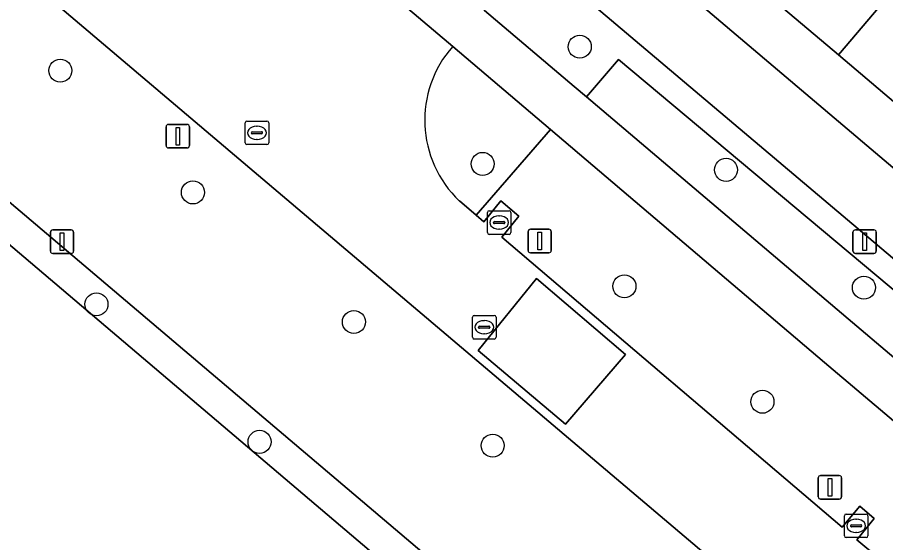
# Model space of a CAD drawing. Extents: x 156412 to 157779, y 382335 to 383768.
# Drawn here: x 156891.15 to 156928.03, y 382429.31 to 382451.62 of the extents above; entities that cross this region are included whole.
import ezdxf

# ---------------------------------------------------------------- set-up
doc = ezdxf.new("R2010")
doc.units = 0
for name, color, linetype in [('IMGEO_Berm_groen', 7, 'Continuous'), ('IMGEO_Boom', 7, 'Continuous'), ('IMGEO_Erf', 7, 'Continuous'), ('IMGEO_Groenvoorziening', 7, 'Continuous'), ('IMGEO_Haag', 7, 'Continuous'), ('IMGEO_Kolk', 7, 'Continuous'), ('IMGEO_Lichtmast', 7, 'Continuous'), ('IMGEO_Pand', 7, 'Continuous'), ('IMGEO_Rijbaan_lokaal_open', 7, 'Continuous'), ('IMGEO_Rioolput', 7, 'Continuous'), ('IMGEO_Voetpad_open', 7, 'Continuous')]:
    doc.layers.add(name, color=color, linetype=linetype)

msp = doc.modelspace()

# ---------------------------------------------------------------- linework, layer by layer
at = {"layer": 'IMGEO_Berm_groen'}
for points in [[(156926.24, 382423.851), (156886.177, 382457.81)], [(156881.842, 382451.382), (156926.041, 382413.904), (156926.625, 382414.568), (156927.038, 382415.052)], [(156925.433, 382436.96), (156913.79, 382446.861), (156910.638, 382443.219), (156910.968, 382442.938), (156911.687, 382443.827), (156912.45, 382443.183), (156911.724, 382442.294), (156926.181, 382429.969), (156926.939, 382430.859), (156927.54, 382430.339), (156926.812, 382429.431), (156927.725, 382428.662)], [(156936.79, 382427.368), (156925.433, 382436.96)]]:
    msp.add_lwpolyline(points, dxfattribs=at)
at = {"layer": 'IMGEO_Boom'}
for centre in [(156915.04, 382450.376), (156892.977, 382449.36), (156910.914, 382445.399), (156921.251, 382445.147), (156898.609, 382444.187), (156916.935, 382440.201), (156927.108, 382440.143), (156894.513, 382439.435), (156905.446, 382438.686), (156922.799, 382435.298), (156901.438, 382433.594), (156911.342, 382433.433)]:
    msp.add_circle(centre, 0.489, dxfattribs=at)
at = {"layer": 'IMGEO_Erf'}
for points in [[(156936.96, 382464.129), (156940.737, 382468.58), (156944.5, 382473.015), (156948.284, 382477.474), (156952.068, 382481.934), (156943.809, 382488.946), (156942.935, 382489.709), (156914.933, 382456.618), (156933.329, 382441.019), (156961.221, 382474.007), (156959.752, 382475.33), (156956.002, 382470.925), (156952.211, 382466.472), (156948.44, 382462.044), (156944.644, 382457.586)], [(156936.883, 382453.544), (156939.04, 382451.719), (156934.186, 382445.982), (156932.028, 382447.807), (156930.62, 382446.143), (156926.026, 382450.027), (156921.081, 382454.209), (156922.252, 382455.589), (156924.679, 382458.447), (156920.866, 382461.651), (156925.178, 382466.731), (156928.981, 382463.515), (156933.917, 382459.329), (156932.302, 382457.42)]]:
    msp.add_lwpolyline(points, close=True, dxfattribs=at)
msp.add_lwpolyline([(156924.214, 382413.601), (156903.563, 382431.149), (156881.734, 382449.671), (156857.229, 382420.763)], dxfattribs=at)
at = {"layer": 'IMGEO_Groenvoorziening'}
for points in [[(156913.023, 382454.352), (156910.953, 382451.957), (156910.998, 382451.919), (156914.808, 382448.686), (156915.324, 382448.248), (156916.689, 382449.828), (156930.536, 382438.24), (156929.56, 382437.155), (156930.268, 382436.579), (156931.869, 382438.411)], [(156915.324, 382448.248), (156926.619, 382438.663), (156929.764, 382436.002), (156930.268, 382436.579), (156929.56, 382437.155), (156930.536, 382438.24), (156916.689, 382449.828)]]:
    msp.add_lwpolyline(points, close=True, dxfattribs=at)
for points in [[(156913.79, 382446.861), (156909.642, 382450.389)], [(156909.93, 382443.823), (156910.638, 382443.219), (156913.79, 382446.861)]]:
    msp.add_lwpolyline(points, dxfattribs=at)
msp.add_arc((156913.187, 382447.255), 4.732, 138.5243, 226.4988, dxfattribs=at)
at = {"layer": 'IMGEO_Haag'}
msp.add_lwpolyline([(156913.023, 382454.352), (156910.953, 382451.957), (156910.998, 382451.919), (156914.808, 382448.686), (156915.324, 382448.248), (156916.689, 382449.828), (156930.536, 382438.24), (156929.56, 382437.155), (156930.268, 382436.579), (156931.869, 382438.411)], close=True, dxfattribs=at)
msp.add_lwpolyline([(156909.93, 382443.823), (156910.638, 382443.219), (156913.79, 382446.861), (156909.642, 382450.389)], dxfattribs=at)
msp.add_arc((156913.187, 382447.255), 4.732, 138.5243, 226.4988, dxfattribs=at)
at = {"layer": 'IMGEO_Kolk'}
for p, q in [((156911.19, 382443.407), (156912.042, 382443.407)), ((156911.115, 382442.481), (156911.115, 382443.333)), ((156911.603, 382443.187), (156911.628, 382443.187)), ((156912.116, 382443.333), (156912.116, 382442.481)), ((156911.374, 382442.901), (156911.374, 382442.913)), ((156911.812, 382442.864), (156911.414, 382442.864)), ((156911.417, 382442.95), (156911.815, 382442.95)), ((156911.858, 382442.913), (156911.858, 382442.901)), ((156912.042, 382442.407), (156911.19, 382442.407)), ((156911.626, 382442.627), (156911.601, 382442.627)), ((156926.353, 382430.528), (156927.205, 382430.528)), ((156926.278, 382429.602), (156926.278, 382430.454)), ((156926.766, 382430.308), (156926.791, 382430.308)), ((156927.279, 382430.454), (156927.279, 382429.602)), ((156926.537, 382430.022), (156926.537, 382430.034)), ((156926.975, 382429.985), (156926.577, 382429.985)), ((156926.58, 382430.071), (156926.978, 382430.071)), ((156926.789, 382429.748), (156926.764, 382429.748)), ((156927.021, 382430.034), (156927.021, 382430.022)), ((156927.205, 382429.528), (156926.353, 382429.528))]:
    msp.add_line(p, q, dxfattribs=at)
for points in [[(156911.19, 382443.407), (156912.042, 382443.407)], [(156911.115, 382442.481), (156911.115, 382443.333)], [(156912.116, 382443.333), (156912.116, 382442.481)], [(156912.042, 382442.407), (156911.19, 382442.407)], [(156926.353, 382430.528), (156927.205, 382430.528)], [(156926.278, 382429.602), (156926.278, 382430.454)], [(156927.279, 382430.454), (156927.279, 382429.602)], [(156927.205, 382429.528), (156926.353, 382429.528)]]:
    msp.add_lwpolyline(points, dxfattribs=at)
for centre, radius, start, end in [((156911.192, 382443.331), 0.0765, 91.552, 178.448), ((156911.192, 382443.331), 0.0765, 91.552, 178.448), ((156912.04, 382443.331), 0.0765, 1.552, 88.448), ((156912.04, 382443.331), 0.0765, 1.552, 88.448), ((156911.414, 382442.91), 0.0403, 85.8775, 175.7526), ((156911.411, 382442.9), 0.0366, 178.938, 274.7102), ((156911.815, 382442.907), 0.043, 264.8664, 352.4533), ((156911.819, 382442.912), 0.0386, 1.7309, 96.639), ((156911.192, 382442.483), 0.0765, 181.552, 268.448), ((156911.192, 382442.483), 0.0765, 181.552, 268.448), ((156912.04, 382442.483), 0.0765, 271.552, 358.448), ((156912.04, 382442.483), 0.0765, 271.552, 358.448), ((156926.355, 382430.452), 0.0765, 91.552, 178.448), ((156926.355, 382430.452), 0.0765, 91.552, 178.448), ((156927.203, 382430.452), 0.0765, 1.552, 88.448), ((156927.203, 382430.452), 0.0765, 1.552, 88.448), ((156926.577, 382430.031), 0.0403, 85.8775, 175.7526), ((156926.574, 382430.021), 0.0366, 178.938, 274.7102), ((156926.978, 382430.028), 0.043, 264.8664, 352.4533), ((156926.982, 382430.033), 0.0386, 1.7309, 96.639), ((156926.355, 382429.604), 0.0765, 181.552, 268.448), ((156926.355, 382429.604), 0.0765, 181.552, 268.448), ((156927.203, 382429.604), 0.0765, 271.552, 358.448), ((156927.203, 382429.604), 0.0765, 271.552, 358.448)]:
    msp.add_arc(centre, radius, start, end, dxfattribs=at)
for centre, major_axis, ratio, start_param, end_param in [((156911.602, 382442.907), (-0.387, 0.002), 0.722429, 4.712389, 7.853982), ((156911.627, 382442.907), (-0.39, 0.002), 0.717154, 1.570796, 4.712389), ((156926.765, 382430.028), (-0.387, 0.002), 0.722429, 4.712389, 7.853982), ((156926.79, 382430.028), (-0.39, 0.002), 0.717154, 1.570796, 4.712389)]:
    msp.add_ellipse(centre, major_axis=major_axis, ratio=ratio, start_param=start_param, end_param=end_param, dxfattribs=at)
at = {"layer": 'IMGEO_Lichtmast'}
for p, q in [((156897.571, 382447.074), (156898.361, 382447.074)), ((156898.361, 382447.074), (156897.571, 382447.074)), ((156897.471, 382446.174), (156897.471, 382446.974)), ((156897.471, 382446.974), (156897.471, 382446.174)), ((156898.461, 382446.974), (156898.461, 382446.174)), ((156898.461, 382446.174), (156898.461, 382446.974)), ((156898.361, 382446.074), (156897.571, 382446.074)), ((156897.571, 382446.074), (156898.361, 382446.074)), ((156892.554, 382441.695), (156892.554, 382442.495)), ((156892.554, 382442.495), (156892.554, 382441.695)), ((156892.654, 382442.595), (156893.444, 382442.595)), ((156893.444, 382442.595), (156892.654, 382442.595)), ((156893.544, 382442.495), (156893.544, 382441.695)), ((156893.544, 382441.695), (156893.544, 382442.495)), ((156912.841, 382441.722), (156912.841, 382442.522)), ((156912.841, 382442.522), (156912.841, 382441.722)), ((156912.941, 382442.622), (156913.731, 382442.622)), ((156913.731, 382442.622), (156912.941, 382442.622)), ((156913.831, 382442.522), (156913.831, 382441.722)), ((156913.831, 382441.722), (156913.831, 382442.522)), ((156926.644, 382441.696), (156926.644, 382442.496)), ((156926.644, 382442.496), (156926.644, 382441.696)), ((156926.744, 382442.596), (156927.534, 382442.596)), ((156927.534, 382442.596), (156926.744, 382442.596)), ((156927.634, 382442.496), (156927.634, 382441.696)), ((156927.634, 382441.696), (156927.634, 382442.496)), ((156893.444, 382441.595), (156892.654, 382441.595)), ((156892.654, 382441.595), (156893.444, 382441.595)), ((156913.731, 382441.622), (156912.941, 382441.622)), ((156912.941, 382441.622), (156913.731, 382441.622)), ((156927.534, 382441.596), (156926.744, 382441.596)), ((156926.744, 382441.596), (156927.534, 382441.596)), ((156925.168, 382431.263), (156925.168, 382432.063)), ((156925.168, 382432.063), (156925.168, 382431.263)), ((156925.268, 382432.163), (156926.058, 382432.163)), ((156926.058, 382432.163), (156925.268, 382432.163)), ((156926.158, 382432.063), (156926.158, 382431.263)), ((156926.158, 382431.263), (156926.158, 382432.063)), ((156926.058, 382431.163), (156925.268, 382431.163)), ((156925.268, 382431.163), (156926.058, 382431.163))]:
    msp.add_line(p, q, dxfattribs=at)
for points in [[(156897.891, 382446.949), (156898.041, 382446.949), (156898.041, 382446.199), (156897.891, 382446.199), (156897.891, 382446.949)], [(156892.974, 382442.47), (156893.124, 382442.47), (156893.124, 382441.72), (156892.974, 382441.72), (156892.974, 382442.47)], [(156913.261, 382442.497), (156913.411, 382442.497), (156913.411, 382441.747), (156913.261, 382441.747), (156913.261, 382442.497)], [(156927.064, 382442.471), (156927.214, 382442.471), (156927.214, 382441.721), (156927.064, 382441.721), (156927.064, 382442.471)], [(156925.588, 382432.038), (156925.738, 382432.038), (156925.738, 382431.288), (156925.588, 382431.288), (156925.588, 382432.038)]]:
    msp.add_lwpolyline(points, dxfattribs=at)
for centre, start, end in [((156897.571, 382446.974), 90, 180), ((156897.571, 382446.974), 90, 180), ((156898.361, 382446.974), 0, 90), ((156898.361, 382446.974), 360, 90), ((156897.571, 382446.174), 180, 270), ((156897.571, 382446.174), 180, 270), ((156898.361, 382446.174), 270, 0), ((156898.361, 382446.174), 270, 0), ((156892.654, 382442.495), 90, 180), ((156892.654, 382442.495), 90, 180), ((156893.444, 382442.495), 0, 90), ((156893.444, 382442.495), 360, 90), ((156912.941, 382442.522), 90, 180), ((156912.941, 382442.522), 90, 180), ((156913.731, 382442.522), 0, 90), ((156913.731, 382442.522), 360, 90), ((156926.744, 382442.496), 90, 180), ((156926.744, 382442.496), 90, 180), ((156927.534, 382442.496), 0, 90), ((156927.534, 382442.496), 360, 90), ((156892.654, 382441.695), 180, 270), ((156892.654, 382441.695), 180, 270), ((156893.444, 382441.695), 270, 0), ((156893.444, 382441.695), 270, 0), ((156912.941, 382441.722), 180, 270), ((156912.941, 382441.722), 180, 270), ((156913.731, 382441.722), 270, 0), ((156913.731, 382441.722), 270, 0), ((156926.744, 382441.696), 180, 270), ((156926.744, 382441.696), 180, 270), ((156927.534, 382441.696), 270, 0), ((156927.534, 382441.696), 270, 0), ((156925.268, 382432.063), 90, 180), ((156925.268, 382432.063), 90, 180), ((156926.058, 382432.063), 0, 90), ((156926.058, 382432.063), 360, 90), ((156925.268, 382431.263), 180, 270), ((156925.268, 382431.263), 180, 270), ((156926.058, 382431.263), 270, 0), ((156926.058, 382431.263), 270, 0)]:
    msp.add_arc(centre, 0.1, start, end, dxfattribs=at)
at = {"layer": 'IMGEO_Pand'}
for points in [[(156928.981, 382463.515), (156924.679, 382458.447), (156922.252, 382455.589), (156921.081, 382454.209), (156926.026, 382450.027), (156932.302, 382457.42), (156933.917, 382459.329)], [(156936.883, 382453.544), (156932.302, 382457.42), (156926.026, 382450.027), (156930.62, 382446.143), (156932.028, 382447.807), (156934.186, 382445.982), (156939.04, 382451.719)]]:
    msp.add_lwpolyline(points, close=True, dxfattribs=at)
at = {"layer": 'IMGEO_Rijbaan_lokaal_open'}
for points in [[(156826.003, 382508.837), (156830.605, 382504.95), (156831.533, 382504.167), (156832.153, 382503.644), (156844.108, 382493.469), (156884.65, 382459.104), (156886.177, 382457.81), (156926.24, 382423.851), (156926.323, 382423.798), (156934.962, 382417.1), (156941.002, 382424.226), (156942.049, 382425.461), (156945.456, 382429.481), (156999.613, 382493.491), (157001.79, 382496.06), (157007.195, 382502.44)], [(156909.642, 382450.389), (156905.637, 382453.777)], [(156927.725, 382428.662), (156926.812, 382429.431), (156927.54, 382430.339), (156926.939, 382430.859), (156926.181, 382429.969), (156911.724, 382442.294), (156912.45, 382443.183), (156911.687, 382443.827), (156910.968, 382442.938), (156910.638, 382443.219), (156909.93, 382443.823)]]:
    msp.add_lwpolyline(points, dxfattribs=at)
for points in [[(156910.731, 382437.478), (156914.431, 382434.339), (156916.979, 382437.308), (156913.205, 382440.534)], [(156916.979, 382437.308), (156914.431, 382434.339), (156910.731, 382437.478), (156913.205, 382440.534)]]:
    msp.add_lwpolyline(points, close=True, dxfattribs=at)
msp.add_arc((156913.187, 382447.255), 4.732, 138.5243, 226.4988, dxfattribs=at)
at = {"layer": 'IMGEO_Rioolput'}
for p, q in [((156900.828, 382446.292), (156900.828, 382447.144)), ((156900.903, 382447.218), (156901.755, 382447.218)), ((156901.829, 382447.144), (156901.829, 382446.292)), ((156901.087, 382446.712), (156901.087, 382446.724)), ((156901.13, 382446.761), (156901.528, 382446.761)), ((156901.316, 382446.998), (156901.341, 382446.998)), ((156901.571, 382446.724), (156901.571, 382446.712)), ((156901.525, 382446.675), (156901.127, 382446.675)), ((156901.339, 382446.438), (156901.314, 382446.438)), ((156901.755, 382446.218), (156900.903, 382446.218)), ((156910.558, 382438.961), (156911.41, 382438.961)), ((156910.483, 382438.035), (156910.483, 382438.887)), ((156910.971, 382438.741), (156910.996, 382438.741)), ((156911.484, 382438.887), (156911.484, 382438.035)), ((156910.742, 382438.455), (156910.742, 382438.467)), ((156911.18, 382438.418), (156910.782, 382438.418)), ((156910.785, 382438.504), (156911.183, 382438.504)), ((156911.226, 382438.467), (156911.226, 382438.455)), ((156911.41, 382437.961), (156910.558, 382437.961)), ((156910.994, 382438.181), (156910.969, 382438.181))]:
    msp.add_line(p, q, dxfattribs=at)
for points in [[(156900.828, 382446.292), (156900.828, 382447.144)], [(156900.903, 382447.218), (156901.755, 382447.218)], [(156901.829, 382447.144), (156901.829, 382446.292)], [(156901.755, 382446.218), (156900.903, 382446.218)], [(156910.558, 382438.961), (156911.41, 382438.961)], [(156910.483, 382438.035), (156910.483, 382438.887)], [(156911.484, 382438.887), (156911.484, 382438.035)], [(156911.41, 382437.961), (156910.558, 382437.961)]]:
    msp.add_lwpolyline(points, dxfattribs=at)
for centre, radius, start, end in [((156900.905, 382447.142), 0.0765, 91.552, 178.448), ((156900.905, 382447.142), 0.0765, 91.552, 178.448), ((156901.753, 382447.142), 0.0765, 1.552, 88.448), ((156901.753, 382447.142), 0.0765, 1.552, 88.448), ((156901.127, 382446.721), 0.0403, 85.8775, 175.7526), ((156901.124, 382446.711), 0.0366, 178.938, 274.7102), ((156901.528, 382446.718), 0.043, 264.8664, 352.4533), ((156901.532, 382446.723), 0.0386, 1.7309, 96.639), ((156900.905, 382446.294), 0.0765, 181.552, 268.448), ((156900.905, 382446.294), 0.0765, 181.552, 268.448), ((156901.753, 382446.294), 0.0765, 271.552, 358.448), ((156901.753, 382446.294), 0.0765, 271.552, 358.448), ((156910.56, 382438.885), 0.0765, 91.552, 178.448), ((156910.56, 382438.885), 0.0765, 91.552, 178.448), ((156911.408, 382438.885), 0.0765, 1.552, 88.448), ((156911.408, 382438.885), 0.0765, 1.552, 88.448), ((156910.782, 382438.464), 0.0403, 85.8775, 175.7526), ((156910.779, 382438.454), 0.0366, 178.938, 274.7102), ((156911.183, 382438.461), 0.043, 264.8664, 352.4533), ((156911.187, 382438.466), 0.0386, 1.7309, 96.639), ((156910.56, 382438.037), 0.0765, 181.552, 268.448), ((156910.56, 382438.037), 0.0765, 181.552, 268.448), ((156911.408, 382438.037), 0.0765, 271.552, 358.448), ((156911.408, 382438.037), 0.0765, 271.552, 358.448)]:
    msp.add_arc(centre, radius, start, end, dxfattribs=at)
for centre, major_axis, ratio, start_param, end_param in [((156901.315, 382446.718), (-0.387, 0.002), 0.722429, 4.712389, 7.853982), ((156901.34, 382446.718), (-0.39, 0.002), 0.717154, 1.570796, 4.712389), ((156910.97, 382438.461), (-0.387, 0.002), 0.722429, 4.712389, 7.853982), ((156910.995, 382438.461), (-0.39, 0.002), 0.717154, 1.570796, 4.712389)]:
    msp.add_ellipse(centre, major_axis=major_axis, ratio=ratio, start_param=start_param, end_param=end_param, dxfattribs=at)
at = {"layer": 'IMGEO_Voetpad_open'}
for points in [[(156827.18, 382520.315), (156836.752, 382512.181), (156833.596, 382508.453), (156834.74, 382507.482), (156837.875, 382511.227), (156851.918, 382499.294), (156856.445, 382495.448), (156860.251, 382492.221), (156864.461, 382488.664), (156867.914, 382485.747), (156901.478, 382457.302), (156905.637, 382453.777), (156909.642, 382450.389), (156913.79, 382446.861), (156925.433, 382436.96), (156936.79, 382427.368)], [(156878.866, 382453.93), (156834.843, 382491.235), (156835.001, 382489.257), (156877.342, 382453.394), (156878.396, 382452.501), (156880.689, 382450.557), (156881.734, 382449.671), (156903.563, 382431.149), (156924.214, 382413.601), (156926.185, 382413.78), (156926.041, 382413.904), (156881.842, 382451.382)], [(156938.62, 382428.547), (156935.62, 382431.055), (156933.9, 382432.501), (156930.917, 382435.026), (156932.999, 382437.455), (156934.894, 382439.692), (156933.329, 382441.019), (156914.933, 382456.618), (156914.173, 382457.263), (156910.21, 382452.579), (156907.746, 382454.691), (156906.958, 382455.398), (156902.914, 382458.82), (156892.873, 382467.296), (156894.312, 382468.956), (156894.923, 382469.689), (156893.399, 382470.983), (156892.793, 382470.251), (156891.396, 382468.566), (156869.063, 382487.465)]]:
    msp.add_lwpolyline(points, dxfattribs=at)
msp.add_lwpolyline([(156913.023, 382454.352), (156931.869, 382438.411), (156930.268, 382436.579), (156929.764, 382436.002), (156926.619, 382438.663), (156915.324, 382448.248), (156914.808, 382448.686), (156910.998, 382451.919), (156910.953, 382451.957)], close=True, dxfattribs=at)

doc.saveas('drawing.dxf')
